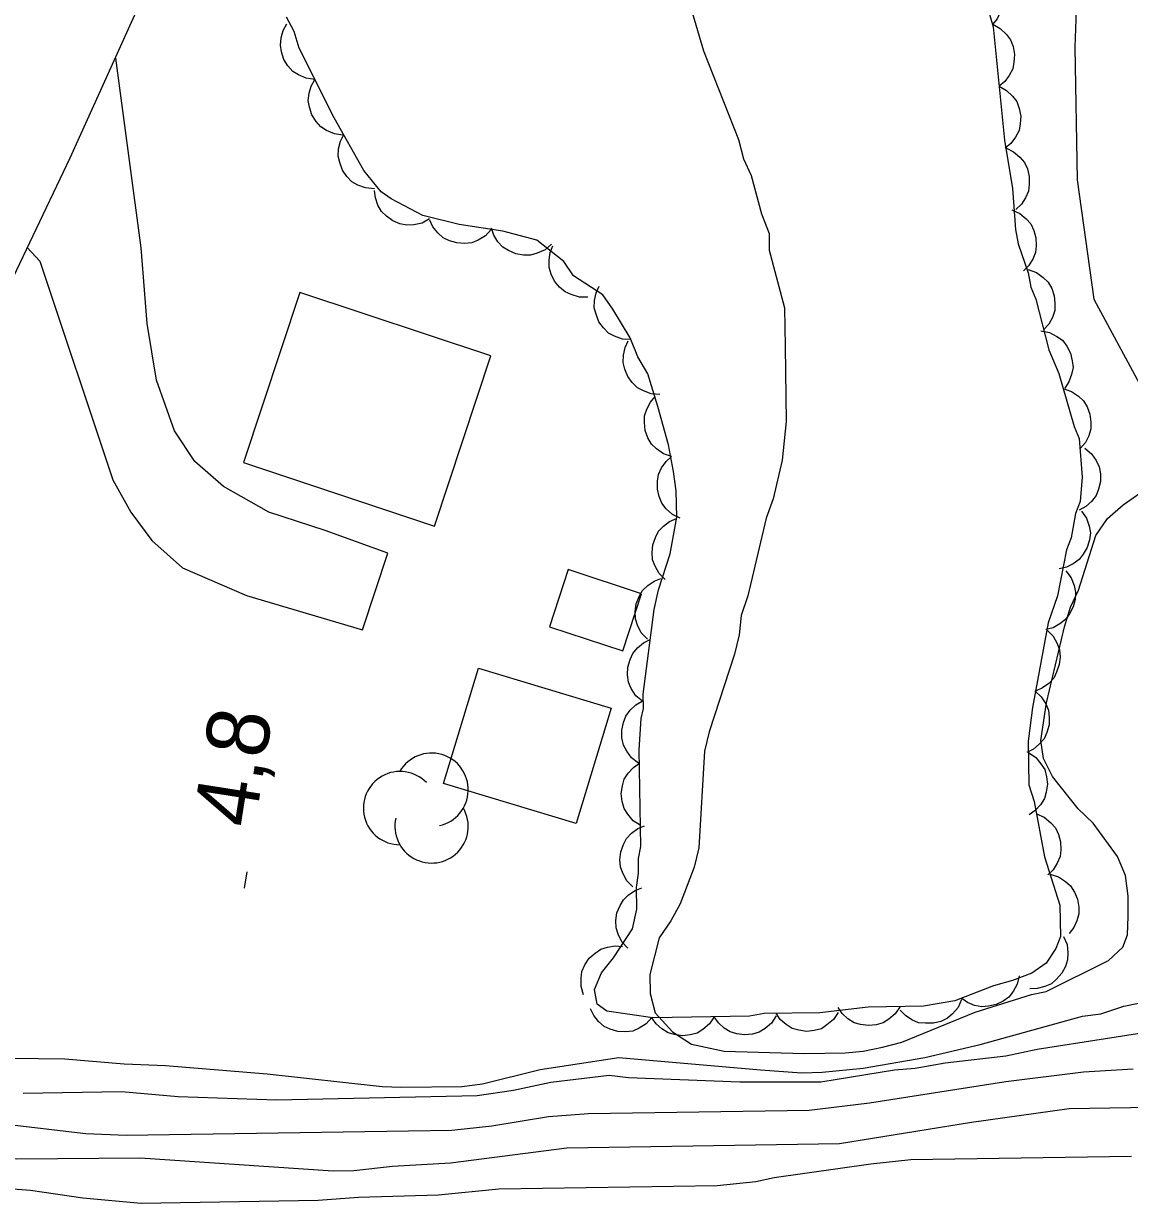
# Model space of a CAD drawing. Extents: x 282461 to 284471, y 5554090 to 5557646.
# Drawn here: x 283440.1 to 283493.2, y 5554612.8 to 5554669.4 of the extents above; entities that cross this region are included whole.
import ezdxf

# ---------------------------------------------------------------- set-up
doc = ezdxf.new("R2010")
doc.units = 0
for name, color, linetype in [('Niveau 1', 7, 'Continuous'), ('Niveau 19', 7, 'Continuous'), ('Niveau 2', 7, 'Continuous'), ('Niveau 21', 7, 'Continuous'), ('Niveau 22', 7, 'Continuous'), ('Niveau 3', 7, 'Continuous'), ('Niveau 31', 7, 'Continuous'), ('Niveau 4', 7, 'Continuous'), ('Niveau 44', 7, 'Continuous')]:
    doc.layers.add(name, color=color, linetype=linetype)

msp = doc.modelspace()

# ---------------------------------------------------------------- linework, layer by layer
at = {"layer": 'Niveau 1'}
for points in [[(283471.38, 5554672.73), (283472.73, 5554668.11), (283474.42, 5554663.85), (283474.66, 5554662.93), (283475.02, 5554662.12), (283475.52, 5554660.28), (283475.88, 5554659.35), (283475.89, 5554658.54), (283476.63, 5554655.77), (283476.66, 5554653.92), (283476.71, 5554650.33), (283476.51, 5554648.47), (283476.08, 5554646.61), (283475.74, 5554645.68), (283474.87, 5554641.96), (283474.54, 5554641.02)], [(283474.54, 5554641.02), (283474.44, 5554640.09), (283474.22, 5554639.16), (283473, 5554635.44), (283472.78, 5554634.51), (283472.51, 5554629.87), (283472.29, 5554628.94), (283471.62, 5554627.19), (283471.17, 5554626.37), (283470.6, 5554625.55), (283470.16, 5554623.8), (283470.18, 5554622.88), (283470.42, 5554621.95), (283471.25, 5554621.04), (283472.16, 5554620.45), (283473.73, 5554620.12), (283477.56, 5554620.01), (283479.53, 5554620.04), (283480.4, 5554620.11), (283481.33, 5554620.3), (283482.25, 5554620.55), (283485.77, 5554621.99), (283488.48, 5554622.84), (283489.18, 5554622.97), (283492.17, 5554624.47), (283492.86, 5554625.11), (283493.08, 5554625.7), (283493.12, 5554626.57), (283493.11, 5554627.55), (283492.98, 5554628.54), (283492.61, 5554629.46), (283491.43, 5554631.06), (283490.72, 5554631.74), (283489.48, 5554633.29), (283489.06, 5554634.15), (283488.93, 5554635.02), (283489.19, 5554636.82), (283490.06, 5554640.48), (283490.34, 5554641.42), (283490.73, 5554642.23), (283491.56, 5554644.85), (283492.13, 5554645.67), (283492.88, 5554646.32), (283495.23, 5554647.98)]]:
    msp.add_lwpolyline(points, dxfattribs=at)
at = {"layer": 'Niveau 19'}
msp.add_lwpolyline([(283440.27, 5554658.67), (283440.88, 5554658.01), (283444.39, 5554647.52), (283445.25, 5554645.98), (283446.26, 5554644.61), (283447.73, 5554643.3), (283450.8, 5554641.97), (283456.37, 5554640.33), (283457.59, 5554644), (283454.58, 5554645.1), (283451.87, 5554645.97), (283449.7, 5554647.21), (283448.32, 5554648.4), (283447.34, 5554649.88), (283446.48, 5554652.3), (283446.04, 5554655.02), (283445.75, 5554658.66), (283444.53, 5554667.75)], dxfattribs=at)
at = {"layer": 'Niveau 2'}
for points in [[(283438.25, 5554619.8), (283442.08, 5554619.75), (283444.93, 5554619.5), (283446.91, 5554619.42), (283451.79, 5554619.03), (283457.31, 5554618.42), (283458.24, 5554618.38), (283461.14, 5554618.42), (283462.13, 5554618.55), (283464.9, 5554619.23), (283468.67, 5554619.81), (283475.47, 5554619.22), (283477.45, 5554619.08), (283478.43, 5554619.1), (283480.4, 5554619.3), (283483.36, 5554619.81), (283486.02, 5554620.43), (283490.93, 5554621.79), (283491.8, 5554621.91), (283492.9, 5554622.28), (283495.73, 5554622.85)], [(283495.3, 5554621.22), (283488.75, 5554620.19), (283487.24, 5554619.87), (283484.34, 5554619.54), (283482.89, 5554619.28), (283481.9, 5554619.21), (283478.37, 5554618.63), (283474.48, 5554618.63), (283469.13, 5554618.84), (283468.2, 5554618.94), (283465.41, 5554618.61), (283463.62, 5554618.23), (283461.88, 5554617.97), (283452.24, 5554617.76), (283447.53, 5554617.92), (283444.8, 5554618.17), (283440.09, 5554618.09)], [(283411.3, 5554620.49), (283413.28, 5554620.29), (283414.03, 5554620.13), (283416.95, 5554619.77), (283422.13, 5554619.21), (283423.94, 5554618.83), (283427.6, 5554618.37), (283428.77, 5554618.09), (283432.91, 5554617.4), (283436.4, 5554616.94), (283443.1, 5554616.17), (283445.02, 5554616.08), (283460.66, 5554616.33), (283462.57, 5554616.53), (283465.3, 5554616.98), (283467.21, 5554617.12), (283477.8, 5554617.29), (283480.7, 5554617.63), (283487.25, 5554618.66), (283490.97, 5554619.12), (283493.35, 5554619.27)], [(283403.76, 5554618.05), (283412.43, 5554618.19), (283413.42, 5554618.15), (283416.74, 5554617.73), (283420.58, 5554617.44), (283421.52, 5554617.46), (283424.95, 5554617.11), (283426.82, 5554616.84), (283433.18, 5554615.67), (283437.78, 5554615.1), (283439.76, 5554614.95), (283445.7, 5554614.99), (283454.96, 5554614.38), (283455.95, 5554614.39), (283457.81, 5554614.6), (283460.6, 5554614.76), (283466.17, 5554615.48), (283479.26, 5554615.69), (283485.59, 5554616.71), (283490.29, 5554617.37), (283495.18, 5554617.44)]]:
    msp.add_lwpolyline(points, dxfattribs=at)
at = {"layer": 'Niveau 21'}
msp.add_lwpolyline([(283462.85, 5554713.55), (283460.84, 5554710.01), (283458.27, 5554705.71), (283453.66, 5554698.47), (283451.25, 5554694.06), (283448.14, 5554688.04), (283443.9, 5554678.96), (283436.19, 5554663.6), (283433.25, 5554656.97), (283430.49, 5554651.4), (283428.08, 5554645.85), (283425.72, 5554638.93), (283430.9, 5554638.13), (283432.39, 5554641.66), (283435.8, 5554648.82), (283438.45, 5554654.85), (283442.34, 5554662.98), (283451.03, 5554682.19), (283455.9, 5554691.75), (283462.03, 5554701.47), (283465.47, 5554707.15), (283470.24, 5554714.7)], dxfattribs=at)
at = {"layer": 'Niveau 22'}
msp.add_lwpolyline([(283468.84, 5554712.46), (283469.14, 5554712.21), (283469.95, 5554711.87), (283471.92, 5554710.69), (283476.98, 5554708.47), (283478.99, 5554707.7), (283483.02, 5554705.68), (283484.17, 5554704.9), (283485.46, 5554703.88), (283486.75, 5554702.62), (283487.88, 5554701.02), (283489.49, 5554698.43), (283490.83, 5554694.17), (283491.41, 5554690.58), (283491.63, 5554687.34), (283491.53, 5554682.59), (283490.74, 5554673.67), (283490.56, 5554668.29), (283490.66, 5554661.92), (283491.47, 5554656.19), (283493.87, 5554651.74)], dxfattribs=at)
at = {"layer": 'Niveau 3'}
msp.add_line((283450.71, 5554627.93), (283450.83, 5554628.72), dxfattribs=at)
at = {"layer": 'Niveau 31'}
for points in [[(283462.53, 5554653.48), (283453.36, 5554656.51), (283450.66, 5554648.35), (283459.82, 5554645.31), (283462.53, 5554653.48)], [(283466.24, 5554643.22), (283465.34, 5554640.48), (283468.86, 5554639.32), (283469.76, 5554642.06), (283466.24, 5554643.22)], [(283461.93, 5554638.49), (283468.3, 5554636.57), (283466.63, 5554631.04), (283460.26, 5554632.96), (283461.93, 5554638.49)]]:
    msp.add_lwpolyline(points, dxfattribs=at)
at = {"layer": 'Niveau 4'}
msp.add_lwpolyline([(283493.28, 5554615.06), (283482.69, 5554614.9), (283480.77, 5554614.7), (283476.12, 5554614.04), (283475.25, 5554613.85), (283473.39, 5554613.65), (283462.91, 5554613.49), (283460.01, 5554613.21), (283456.17, 5554613.09), (283454.25, 5554612.95), (283445.75, 5554612.81), (283442.95, 5554613.06), (283440.44, 5554613.43), (283438.52, 5554613.57), (283435.6, 5554613.93), (283431.88, 5554613.93), (283429.37, 5554614.59), (283424.3, 5554614.8), (283421.33, 5554615.11), (283410.97, 5554614.95)], dxfattribs=at)
at = {"layer": 'Niveau 44'}
for points in [[(283485.77, 5554672.24), (283486.17, 5554672.11), (283486.5, 5554671.88), (283486.74, 5554671.66), (283486.92, 5554671.36), (283487.05, 5554671.02), (283487.09, 5554670.64), (283487.1, 5554670.31), (283486.99, 5554669.98), (283486.83, 5554669.65), (283486.6, 5554669.37)], [(283485.9, 5554671.8), (283486.63, 5554669.26), (283487.18, 5554663.82), (283487.56, 5554661.51), (283487.71, 5554659.54), (283487.84, 5554658.85), (283488.32, 5554657.46), (283488.45, 5554656.77), (283488.69, 5554656.19), (283489.31, 5554653.77), (283489.79, 5554652.62), (283490.53, 5554650.08), (283490.77, 5554649.51), (283490.91, 5554647.65), (283490.81, 5554646.49), (283490.59, 5554645.91), (283490.38, 5554644.75), (283490.38, 5554644.75), (283490.15, 5554644.16), (283489.72, 5554641.96), (283489.28, 5554640.67), (283488.53, 5554636.61), (283488.32, 5554634.98), (283488.35, 5554632.9), (283488.6, 5554632.09), (283489.1, 5554629.43), (283489.84, 5554627.12), (283489.86, 5554625.62), (283489.64, 5554625.04), (283489.18, 5554624.33), (283488.49, 5554623.86), (283487.57, 5554623.5), (283486.65, 5554623.25), (283484.8, 5554622.53), (283483.3, 5554622.27), (283480.63, 5554622.23), (283478.31, 5554621.96), (283475.65, 5554621.92), (283474.95, 5554621.79), (283470.31, 5554621.72), (283468.1, 5554622.03), (283467.63, 5554622.37), (283467.51, 5554623.07), (283467.84, 5554623.88), (283468.41, 5554624.59), (283469.32, 5554625.99), (283469.54, 5554626.92), (283469.52, 5554627.97), (283469.62, 5554628.66), (283469.61, 5554629.36), (283469.72, 5554629.94), (283469.65, 5554634.57), (283469.74, 5554636.08), (283469.85, 5554636.55), (283469.84, 5554637.24), (283470.36, 5554641.31), (283470.57, 5554642.24), (283471.13, 5554643.98), (283471.45, 5554645.73), (283471.43, 5554647), (283471.3, 5554647.93), (283471.05, 5554649.2), (283470.55, 5554651.04), (283470.06, 5554652.61), (283469.58, 5554653.42), (283469.22, 5554654.34), (283468.39, 5554655.72), (283467.91, 5554656.4), (283466.5, 5554657.31), (283466.03, 5554658), (283464.74, 5554659.02), (283463.1, 5554659.46), (283461.01, 5554659.77), (283459.26, 5554660.21), (283457.74, 5554661), (283457.27, 5554661.34), (283456.44, 5554662.37), (283455.01, 5554664.9), (283453.33, 5554668.23), (283453.09, 5554669.04), (283452.73, 5554669.73)], [(283454.09, 5554666.73), (283453.67, 5554666.79), (283453.3, 5554666.95), (283453.03, 5554667.12), (283452.79, 5554667.39), (283452.6, 5554667.7), (283452.49, 5554668.06), (283452.43, 5554668.38), (283452.47, 5554668.73), (283452.57, 5554669.08), (283452.74, 5554669.4)], [(283486.62, 5554669.38), (283486.98, 5554669.18), (283487.27, 5554668.89), (283487.47, 5554668.63), (283487.59, 5554668.31), (283487.66, 5554667.94), (283487.63, 5554667.56), (283487.58, 5554667.24), (283487.41, 5554666.93), (283487.19, 5554666.64), (283486.92, 5554666.41)], [(283455.43, 5554664.07), (283455.02, 5554664.12), (283454.65, 5554664.29), (283454.37, 5554664.46), (283454.14, 5554664.72), (283453.94, 5554665.03), (283453.83, 5554665.4), (283453.77, 5554665.72), (283453.81, 5554666.07), (283453.91, 5554666.42), (283454.09, 5554666.73)], [(283486.92, 5554666.41), (283487.28, 5554666.21), (283487.57, 5554665.93), (283487.77, 5554665.67), (283487.89, 5554665.34), (283487.96, 5554664.98), (283487.93, 5554664.6), (283487.88, 5554664.28), (283487.71, 5554663.97), (283487.49, 5554663.67), (283487.22, 5554663.44)], [(283456.94, 5554661.49), (283456.52, 5554661.53), (283456.15, 5554661.67), (283455.86, 5554661.83), (283455.61, 5554662.08), (283455.41, 5554662.39), (283455.28, 5554662.75), (283455.2, 5554663.06), (283455.22, 5554663.41), (283455.31, 5554663.77), (283455.47, 5554664.09)], [(283487.24, 5554663.45), (283487.62, 5554663.27), (283487.92, 5554663), (283488.14, 5554662.75), (283488.28, 5554662.44), (283488.37, 5554662.08), (283488.37, 5554661.7), (283488.33, 5554661.38), (283488.19, 5554661.06), (283487.99, 5554660.75), (283487.73, 5554660.5)], [(283459.59, 5554660.04), (283459.23, 5554659.84), (283458.83, 5554659.76), (283458.5, 5554659.74), (283458.16, 5554659.81), (283457.82, 5554659.95), (283457.52, 5554660.18), (283457.28, 5554660.4), (283457.11, 5554660.71), (283456.99, 5554661.06), (283456.95, 5554661.41)], [(283462.55, 5554659.54), (283462.27, 5554659.24), (283461.92, 5554659.03), (283461.62, 5554658.9), (283461.27, 5554658.86), (283460.9, 5554658.89), (283460.54, 5554659), (283460.24, 5554659.14), (283459.98, 5554659.37), (283459.75, 5554659.66), (283459.6, 5554659.98)], [(283487.53, 5554660.48), (283487.91, 5554660.31), (283488.22, 5554660.05), (283488.44, 5554659.81), (283488.59, 5554659.49), (283488.69, 5554659.14), (283488.7, 5554658.76), (283488.67, 5554658.43), (283488.54, 5554658.11), (283488.34, 5554657.8), (283488.09, 5554657.55)], [(283465.44, 5554658.83), (283465.13, 5554658.56), (283464.76, 5554658.4), (283464.44, 5554658.3), (283464.09, 5554658.3), (283463.73, 5554658.37), (283463.38, 5554658.53), (283463.11, 5554658.69), (283462.87, 5554658.95), (283462.68, 5554659.27), (283462.56, 5554659.6)], [(283467.19, 5554656.29), (283466.78, 5554656.29), (283466.39, 5554656.41), (283466.09, 5554656.54), (283465.83, 5554656.77), (283465.59, 5554657.06), (283465.43, 5554657.4), (283465.33, 5554657.71), (283465.33, 5554658.06), (283465.38, 5554658.43), (283465.51, 5554658.76)], [(283488.32, 5554657.62), (283488.72, 5554657.48), (283489.04, 5554657.24), (283489.28, 5554657.01), (283489.45, 5554656.7), (283489.57, 5554656.36), (283489.6, 5554655.98), (283489.59, 5554655.65), (283489.48, 5554655.32), (283489.3, 5554655), (283489.06, 5554654.73)], [(283469.27, 5554654.26), (283468.85, 5554654.28), (283468.47, 5554654.42), (283468.18, 5554654.57), (283467.93, 5554654.82), (283467.71, 5554655.11), (283467.58, 5554655.47), (283467.49, 5554655.78), (283467.5, 5554656.13), (283467.58, 5554656.49), (283467.73, 5554656.82)], [(283488.93, 5554654.68), (283489.34, 5554654.6), (283489.69, 5554654.41), (283489.96, 5554654.22), (283490.17, 5554653.94), (283490.34, 5554653.61), (283490.43, 5554653.24), (283490.47, 5554652.92), (283490.4, 5554652.58), (283490.27, 5554652.23), (283490.08, 5554651.93)], [(283470.64, 5554651.62), (283470.23, 5554651.65), (283469.85, 5554651.79), (283469.56, 5554651.94), (283469.31, 5554652.19), (283469.1, 5554652.49), (283468.96, 5554652.84), (283468.88, 5554653.16), (283468.89, 5554653.51), (283468.97, 5554653.87), (283469.12, 5554654.19)], [(283471.2, 5554648.64), (283470.81, 5554648.78), (283470.48, 5554649.01), (283470.24, 5554649.24), (283470.07, 5554649.54), (283469.94, 5554649.89), (283469.9, 5554650.27), (283469.91, 5554650.59), (283470.01, 5554650.92), (283470.19, 5554651.25), (283470.42, 5554651.52)], [(283490, 5554651.9), (283490.39, 5554651.77), (283490.73, 5554651.54), (283490.97, 5554651.32), (283491.15, 5554651.02), (283491.28, 5554650.68), (283491.33, 5554650.3), (283491.33, 5554649.98), (283491.23, 5554649.64), (283491.06, 5554649.31), (283490.83, 5554649.04)], [(283491.03, 5554649.04), (283491.35, 5554648.78), (283491.58, 5554648.45), (283491.73, 5554648.15), (283491.79, 5554647.81), (283491.79, 5554647.44), (283491.69, 5554647.07), (283491.58, 5554646.77), (283491.36, 5554646.49), (283491.09, 5554646.25), (283490.77, 5554646.07)], [(283471.61, 5554645.69), (283471.24, 5554645.87), (283470.95, 5554646.14), (283470.74, 5554646.4), (283470.6, 5554646.72), (283470.52, 5554647.08), (283470.53, 5554647.46), (283470.57, 5554647.78), (283470.72, 5554648.1), (283470.94, 5554648.4), (283471.2, 5554648.64)], [(283490.88, 5554646.03), (283491.12, 5554645.69), (283491.24, 5554645.31), (283491.3, 5554644.98), (283491.26, 5554644.64), (283491.15, 5554644.28), (283490.96, 5554643.96), (283490.76, 5554643.7), (283490.48, 5554643.5), (283490.15, 5554643.33), (283489.8, 5554643.26)], [(283470.9, 5554642.74), (283470.61, 5554643.03), (283470.41, 5554643.39), (283470.29, 5554643.69), (283470.27, 5554644.04), (283470.3, 5554644.41), (283470.43, 5554644.76), (283470.57, 5554645.06), (283470.82, 5554645.31), (283471.11, 5554645.53), (283471.44, 5554645.67)], [(283490.13, 5554643.16), (283490.38, 5554642.83), (283490.52, 5554642.45), (283490.59, 5554642.13), (283490.57, 5554641.78), (283490.48, 5554641.43), (283490.3, 5554641.09), (283490.11, 5554640.82), (283489.84, 5554640.61), (283489.51, 5554640.43), (283489.17, 5554640.34)], [(283470.04, 5554639.88), (283469.75, 5554640.19), (283469.57, 5554640.55), (283469.47, 5554640.86), (283469.46, 5554641.21), (283469.51, 5554641.57), (283469.65, 5554641.93), (283469.81, 5554642.21), (283470.06, 5554642.45), (283470.36, 5554642.66), (283470.69, 5554642.79)], [(283489.22, 5554640.33), (283489.51, 5554640.03), (283489.71, 5554639.68), (283489.82, 5554639.37), (283489.85, 5554639.02), (283489.81, 5554638.66), (283489.68, 5554638.3), (283489.54, 5554638.01), (283489.3, 5554637.76), (283489, 5554637.54), (283488.67, 5554637.39)], [(283469.8, 5554636.9), (283469.48, 5554637.17), (283469.27, 5554637.52), (283469.14, 5554637.82), (283469.09, 5554638.17), (283469.11, 5554638.53), (283469.22, 5554638.9), (283469.34, 5554639.2), (283469.57, 5554639.46), (283469.86, 5554639.7), (283470.17, 5554639.86)], [(283488.63, 5554637.4), (283488.94, 5554637.12), (283489.16, 5554636.78), (283489.29, 5554636.48), (283489.33, 5554636.13), (283489.32, 5554635.77), (283489.21, 5554635.4), (283489.08, 5554635.1), (283488.85, 5554634.84), (283488.57, 5554634.6), (283488.25, 5554634.44)], [(283469.61, 5554633.93), (283469.28, 5554634.18), (283469.05, 5554634.51), (283468.89, 5554634.8), (283468.82, 5554635.15), (283468.81, 5554635.51), (283468.9, 5554635.88), (283469.01, 5554636.19), (283469.22, 5554636.47), (283469.48, 5554636.73), (283469.79, 5554636.91)], [(283488.33, 5554634.44), (283488.68, 5554634.21), (283488.93, 5554633.9), (283489.11, 5554633.62), (283489.2, 5554633.28), (283489.24, 5554632.92), (283489.18, 5554632.54), (283489.1, 5554632.23), (283488.91, 5554631.93), (283488.66, 5554631.66), (283488.37, 5554631.45)], [(283469.7, 5554630.95), (283469.36, 5554631.17), (283469.1, 5554631.49), (283468.92, 5554631.76), (283468.83, 5554632.1), (283468.79, 5554632.47), (283468.85, 5554632.84), (283468.93, 5554633.16), (283469.12, 5554633.45), (283469.37, 5554633.72), (283469.66, 5554633.93)], [(283488.71, 5554631.5), (283489.09, 5554631.34), (283489.4, 5554631.07), (283489.62, 5554630.83), (283489.77, 5554630.51), (283489.87, 5554630.16), (283489.88, 5554629.78), (283489.85, 5554629.46), (283489.71, 5554629.13), (283489.52, 5554628.82), (283489.26, 5554628.57)], [(283469.35, 5554628), (283469.06, 5554628.29), (283468.87, 5554628.65), (283468.75, 5554628.96), (283468.72, 5554629.3), (283468.76, 5554629.67), (283468.89, 5554630.03), (283469.04, 5554630.32), (283469.28, 5554630.57), (283469.58, 5554630.79), (283469.91, 5554630.93)], [(283489.37, 5554628.6), (283489.77, 5554628.48), (283490.1, 5554628.26), (283490.35, 5554628.04), (283490.54, 5554627.75), (283490.68, 5554627.41), (283490.74, 5554627.03), (283490.75, 5554626.71), (283490.65, 5554626.37), (283490.5, 5554626.04), (283490.28, 5554625.76)], [(283469.1, 5554625.05), (283468.82, 5554625.36), (283468.64, 5554625.72), (283468.54, 5554626.03), (283468.53, 5554626.38), (283468.58, 5554626.75), (283468.73, 5554627.1), (283468.89, 5554627.38), (283469.14, 5554627.62), (283469.45, 5554627.83), (283469.78, 5554627.95)], [(283490.01, 5554625.62), (283490.18, 5554625.23), (283490.22, 5554624.83), (283490.21, 5554624.5), (283490.1, 5554624.17), (283489.93, 5554623.85), (283489.67, 5554623.57), (283489.43, 5554623.35), (283489.11, 5554623.21), (283488.75, 5554623.12), (283488.39, 5554623.11)], [(283466.98, 5554622.81), (283466.86, 5554623.21), (283466.86, 5554623.61), (283466.9, 5554623.94), (283467.04, 5554624.26), (283467.25, 5554624.57), (283467.53, 5554624.82), (283467.8, 5554625.01), (283468.13, 5554625.11), (283468.49, 5554625.17), (283468.85, 5554625.14)], [(283487.89, 5554623.73), (283487.79, 5554623.33), (283487.59, 5554622.97), (283487.39, 5554622.71), (283487.11, 5554622.51), (283486.78, 5554622.35), (283486.41, 5554622.27), (283486.09, 5554622.24), (283485.74, 5554622.31), (283485.4, 5554622.45), (283485.11, 5554622.65)], [(283470.26, 5554621.73), (283469.99, 5554621.42), (283469.64, 5554621.21), (283469.34, 5554621.08), (283468.99, 5554621.04), (283468.62, 5554621.06), (283468.26, 5554621.17), (283467.96, 5554621.3), (283467.7, 5554621.53), (283467.47, 5554621.82), (283467.31, 5554622.14)], [(283482.17, 5554622.25), (283481.94, 5554621.91), (283481.63, 5554621.65), (283481.35, 5554621.47), (283481.02, 5554621.38), (283480.65, 5554621.34), (283480.27, 5554621.4), (283479.96, 5554621.48), (283479.66, 5554621.67), (283479.39, 5554621.92), (283479.19, 5554622.21)], [(283485.12, 5554622.59), (283484.95, 5554622.21), (283484.69, 5554621.9), (283484.44, 5554621.69), (283484.12, 5554621.54), (283483.77, 5554621.45), (283483.39, 5554621.45), (283483.06, 5554621.48), (283482.74, 5554621.62), (283482.43, 5554621.82), (283482.18, 5554622.08)], [(283473.25, 5554621.76), (283473.02, 5554621.42), (283472.71, 5554621.16), (283472.43, 5554620.98), (283472.09, 5554620.89), (283471.73, 5554620.85), (283471.35, 5554620.91), (283471.04, 5554620.99), (283470.74, 5554621.18), (283470.47, 5554621.43), (283470.26, 5554621.72)], [(283476.23, 5554621.81), (283476, 5554621.46), (283475.69, 5554621.2), (283475.41, 5554621.03), (283475.08, 5554620.93), (283474.71, 5554620.9), (283474.34, 5554620.95), (283474.02, 5554621.04), (283473.73, 5554621.22), (283473.45, 5554621.47), (283473.25, 5554621.76)], [(283479.2, 5554621.97), (283478.97, 5554621.63), (283478.66, 5554621.37), (283478.39, 5554621.19), (283478.05, 5554621.1), (283477.68, 5554621.06), (283477.31, 5554621.12), (283476.99, 5554621.2), (283476.7, 5554621.39), (283476.42, 5554621.64), (283476.22, 5554621.93)]]:
    msp.add_lwpolyline(points, dxfattribs=at)
for centre, start, end in [((283459.685, 5554632.657), 282.2692, 149.7263), ((283458.172, 5554631.777), 44.1154, 269.804), ((283459.685, 5554630.898), 166.9369, 29.6212)]:
    msp.add_arc(centre, 1.759, start, end, dxfattribs=at)

# ---------------------------------------------------------------- texts
at = {"layer": 'Niveau 3'}
msp.add_text('4,8  ', height=3, rotation=81.0957, dxfattribs=at).set_placement((283451.19, 5554630.77))

doc.saveas('drawing.dxf')
